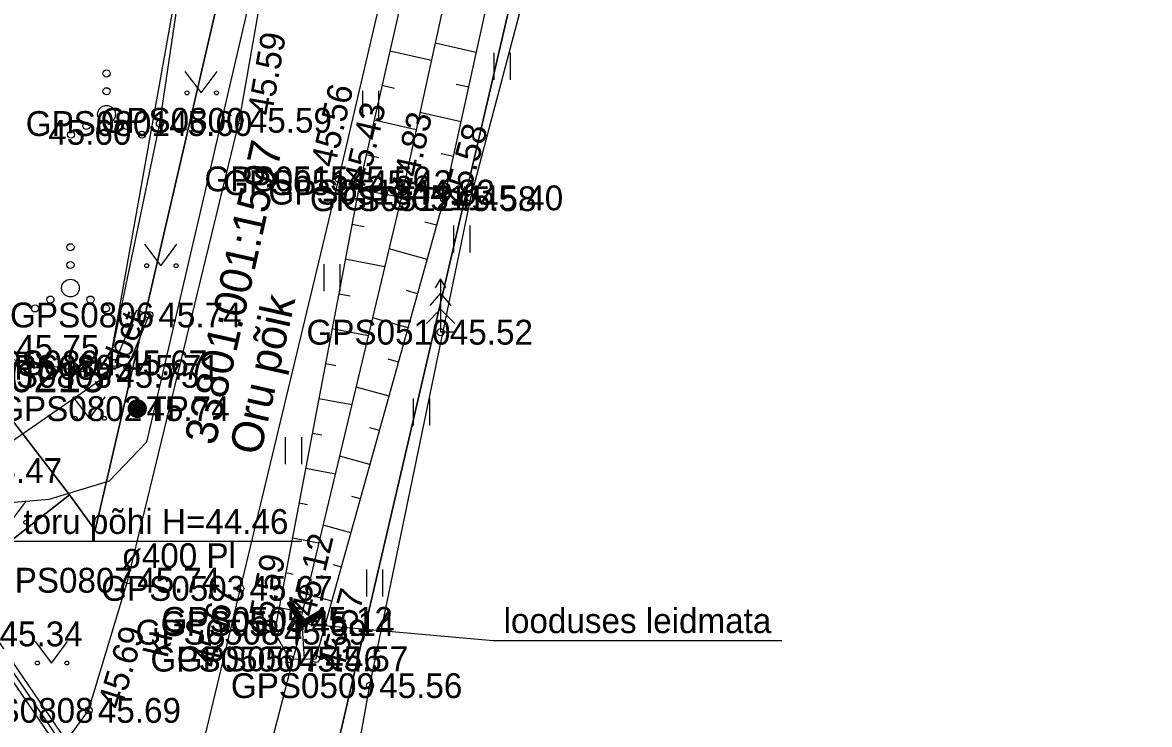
# Model space of a CAD drawing. Extents: x 551623 to 559850, y 6561220 to 6567135.
# Drawn here: x 557214.11 to 557245.87, y 6565545.96 to 6565565.74 of the extents above; entities that cross this region are included whole.
import ezdxf

# ---------------------------------------------------------------- set-up
doc = ezdxf.new("R2010")
doc.units = 0
for name, color, linetype in [('HALJASTUS', 7, 'Continuous'), ('KORGUS-EH2000', 7, 'Continuous'), ('MOOTKORG-EH2000', 7, 'Continuous'), ('MOOTMPUNKT', 7, 'Continuous'), ('MOOTNR', 7, 'Continuous'), ('MOOTPIIR', 7, 'Continuous'), ('MPKAABEL', 7, 'Continuous'), ('PIIR', 7, 'Continuous'), ('POST', 7, 'Continuous'), ('PUU', 7, 'Continuous'), ('RAJATIS', 7, 'Continuous'), ('RELJEEF', 7, 'Continuous'), ('TEE', 7, 'Continuous'), ('TRUUP', 7, 'Continuous')]:
    doc.layers.add(name, color=color, linetype=linetype)

msp = doc.modelspace()

# ---------------------------------------------------------------- linework, layer by layer
at = {"layer": 'HALJASTUS'}
for p, q in [((557227.393, 6565564.886), (557227.393, 6565564.125)), ((557227.848, 6565564.886), (557227.848, 6565564.125)), ((557218.682, 6565564.364), (557219.146, 6565563.757)), ((557219.146, 6565563.757), (557219.591, 6565564.364)), ((557223.686, 6565563.813), (557223.686, 6565563.052)), ((557224.141, 6565563.813), (557224.141, 6565563.052)), ((557226.258, 6565560.017), (557226.258, 6565559.256)), ((557226.713, 6565560.017), (557226.713, 6565559.256)), ((557217.547, 6565559.494), (557218.011, 6565558.888)), ((557218.011, 6565558.888), (557218.456, 6565559.494)), ((557222.6, 6565558.932), (557222.6, 6565558.171)), ((557223.055, 6565558.932), (557223.055, 6565558.171)), ((557215.529, 6565555.191), (557215.993, 6565554.585)), ((557215.993, 6565554.585), (557216.438, 6565555.191)), ((557225.122, 6565555.147), (557225.122, 6565554.386)), ((557225.577, 6565555.147), (557225.577, 6565554.386)), ((557221.515, 6565554.052), (557221.515, 6565553.29)), ((557221.97, 6565554.052), (557221.97, 6565553.29)), ((557213.775, 6565551.657), (557214.22, 6565552.263)), ((557223.8, 6565550.329), (557223.8, 6565549.568)), ((557224.255, 6565550.329), (557224.255, 6565549.568)), ((557220.424, 6565549.172), (557220.424, 6565548.411)), ((557220.879, 6565549.172), (557220.879, 6565548.411)), ((557214.467, 6565548.297), (557214.931, 6565547.69)), ((557214.931, 6565547.69), (557215.376, 6565548.297))]:
    msp.add_line(p, q, dxfattribs=at)
msp.add_lwpolyline([(557213.163, 6565556.357), (557216.491, 6565555.797), (557217.981, 6565562.893), (557219.006, 6565569.819), (557223.582, 6565588.289), (557225.448, 6565596.805), (557228.054, 6565607.177), (557227.183, 6565607.588)], dxfattribs=at)
for centre, radius in [((557216.477, 6565564.304), 0.1), ((557216.477, 6565563.804), 0.1), ((557218.745, 6565563.757), 0.055), ((557219.574, 6565563.757), 0.055), ((557216.477, 6565563.154), 0.25), ((557215.912, 6565562.829), 0.1), ((557217.042, 6565562.829), 0.1), ((557215.477, 6565562.579), 0.1), ((557217.477, 6565562.579), 0.1), ((557215.461, 6565559.408), 0.1), ((557215.461, 6565558.908), 0.1), ((557217.61, 6565558.888), 0.055), ((557218.438, 6565558.888), 0.055), ((557215.461, 6565558.258), 0.25), ((557214.896, 6565557.933), 0.1), ((557216.026, 6565557.933), 0.1), ((557214.461, 6565557.683), 0.1), ((557216.461, 6565557.683), 0.1), ((557215.592, 6565554.585), 0.055), ((557216.42, 6565554.585), 0.055), ((557214.202, 6565551.657), 0.055), ((557214.53, 6565547.69), 0.055), ((557215.359, 6565547.69), 0.055)]:
    msp.add_circle(centre, radius, dxfattribs=at)
at = {"layer": 'KORGUS-EH2000'}
for centre in [(557217.981, 6565562.893), (557220.227, 6565562.985), (557223.017, 6565561.333), (557223.613, 6565561.226), (557224.818, 6565560.96), (557225.988, 6565560.775), (557226.743, 6565560.798), (557216.491, 6565555.797), (557220.246, 6565549.793), (557221.945, 6565548.918), (557221.214, 6565548.559), (557222.376, 6565547.808), (557223.901, 6565547.053), (557215.973, 6565546.356)]:
    msp.add_circle(centre, 0.1, dxfattribs=at)
at = {"layer": 'MOOTMPUNKT'}
for centre in [(557217.981, 6565562.893), (557220.227, 6565562.985), (557223.017, 6565561.333), (557223.613, 6565561.226), (557224.818, 6565560.96), (557225.988, 6565560.775), (557226.743, 6565560.798), (557217.679, 6565557.498), (557225.891, 6565557.013), (557216.711, 6565556.148), (557216.491, 6565555.797), (557217.066, 6565556.025), (557217.343, 6565554.859), (557217.081, 6565550.023), (557220.246, 6565549.793), (557221.945, 6565548.918), (557221.214, 6565548.559), (557221.992, 6565548.8), (557221.635, 6565547.799), (557222.376, 6565547.808), (557223.901, 6565547.053), (557215.973, 6565546.356)]:
    msp.add_circle(centre, 0.1, dxfattribs=at)
at = {"layer": 'MOOTPIIR'}
for points in [[(557238.781, 6565648.589), (557235.396, 6565637.24), (557232.788, 6565627.16), (557230.707, 6565620.212), (557228.598, 6565611.761), (557227.183, 6565607.588), (557225.448, 6565596.805), (557223.582, 6565588.289), (557219.006, 6565569.819), (557216.491, 6565555.797), (557212.624, 6565553.114)], [(557260.359, 6565490.738), (557251.832, 6565498.956), (557268.521, 6565527.888), (557281.159, 6565552.652), (557282.992, 6565558.9), (557276.665, 6565563.199), (557274.078, 6565564.234), (557268.225, 6565556.681), (557258.656, 6565536.501), (557254.413, 6565528.556), (557244.461, 6565510.001), (557234.085, 6565521.347), (557221.944, 6565536.187), (557223.901, 6565547.053), (557226.743, 6565560.798), (557232.03, 6565580.807)]]:
    msp.add_lwpolyline(points, dxfattribs=at)
at = {"layer": 'MPKAABEL'}
for points in [[(557241, 6565647.102), (557236.37, 6565633.268), (557232.22, 6565617.007), (557227.326, 6565593.682), (557220.86, 6565567.9), (557217.607, 6565553.915), (557216.548, 6565552.815), (557214.847, 6565552.297), (557211.397, 6565551.997)], [(557210.203, 6565552.121), (557210.809, 6565551.219), (557211.326, 6565550.845), (557219.007, 6565539.58), (557222.109, 6565533.603), (557224.674, 6565528.557), (557232.321, 6565518.779), (557231.915, 6565517.669), (557223.364, 6565515.091), (557214.02, 6565512.972), (557212.862, 6565512.315), (557212.385, 6565511.357), (557207.948, 6565491.367), (557206.56, 6565485.621), (557202.041, 6565465.59), (557200.474, 6565457.882), (557200.884, 6565457.447)], [(557210.324, 6565552.209), (557210.919, 6565551.325), (557211.435, 6565550.951), (557219.136, 6565539.657), (557222.243, 6565533.672), (557224.801, 6565528.638), (557233.939, 6565516.954), (557240.894, 6565507.613), (557243.634, 6565503.891), (557245.803, 6565502.047), (557246.442, 6565501.845), (557246.892, 6565501.18), (557256.964, 6565492.747), (557271.731, 6565479.147), (557281.188, 6565471.572), (557281.649, 6565470.848), (557281.274, 6565470.239), (557276.896, 6565463.876), (557276.667, 6565463.102)], [(557210.445, 6565552.298), (557211.028, 6565551.431), (557211.544, 6565551.057), (557219.265, 6565539.734), (557222.376, 6565533.74), (557224.928, 6565528.719), (557234.058, 6565517.045), (557241.014, 6565507.702), (557243.744, 6565503.995), (557257.063, 6565492.859), (557271.829, 6565479.261), (557281.302, 6565471.674), (557281.826, 6565470.849), (557281.4, 6565470.157), (557277.041, 6565463.822), (557276.667, 6565463.102)]]:
    msp.add_lwpolyline(points, dxfattribs=at)
at = {"layer": 'PIIR'}
for points in [[(557221.04, 6565732.05), (557261.47, 6565690), (557262.54, 6565687.68), (557262.21, 6565684.68), (557253.96, 6565672.24), (557244.92, 6565658.88), (557239.68, 6565647.67), (557235.81, 6565635.09), (557232.31, 6565621.12), (557216.16, 6565551.43), (557215.43, 6565552.43), (557210.88, 6565558.36), (557206.12, 6565554.71), (557205.13, 6565556), (557165.18, 6565662.77)], [(557220.72, 6565535.64), (557233.99, 6565592.65), (557277.21, 6565560.2), (557246.92, 6565501.3)], [(557210.88, 6565558.36), (557215.43, 6565552.43), (557210.7, 6565548.72), (557206.12, 6565554.71)]]:
    msp.add_lwpolyline(points, close=True, dxfattribs=at)
msp.add_lwpolyline([(557247.16, 6565644.8), (557243.52, 6565632.96), (557239.6, 6565616.81), (557237.1, 6565606.05), (557268.54, 6565624.34), (557273.15, 6565615.44), (557233.99, 6565592.65), (557220.72, 6565535.64), (557217.51, 6565539.84), (557210.7, 6565548.72), (557215.43, 6565552.43), (557216.16, 6565551.43), (557232.31, 6565621.12), (557235.81, 6565635.09), (557239.68, 6565647.67)], dxfattribs=at)
at = {"layer": 'POST'}
for radius in [0.25, 0.225, 0.2, 0.175, 0.15, 0.125, 0.1, 0.075, 0.05, 0.025]:
    msp.add_circle((557217.343, 6565554.859), radius, dxfattribs=at)
at = {"layer": 'PUU'}
for p, q in [((557225.891, 6565558.513), (557225.741, 6565558.263)), ((557226.041, 6565558.263), (557225.891, 6565558.513)), ((557225.891, 6565558.513), (557225.891, 6565557.013)), ((557225.891, 6565558.113), (557225.591, 6565557.763)), ((557226.191, 6565557.763), (557225.891, 6565558.113)), ((557225.891, 6565557.663), (557225.491, 6565557.263)), ((557226.291, 6565557.263), (557225.891, 6565557.663)), ((557226.251, 6565557.013), (557225.891, 6565557.013))]:
    msp.add_line(p, q, dxfattribs=at)
at = {"layer": 'RAJATIS'}
msp.add_lwpolyline([(557217.679, 6565557.498), (557217.066, 6565556.025), (557216.72, 6565556.169), (557217.333, 6565557.642)], close=True, dxfattribs=at)
at = {"layer": 'RELJEEF'}
for p, q in [((557226.897, 6565564.898), (557225.736, 6565565.154)), ((557224.461, 6565564.946), (557225.632, 6565564.679)), ((557224.239, 6565563.971), (557224.593, 6565563.89)), ((557226.682, 6565563.921), (557226.334, 6565563.998)), ((557226.467, 6565562.944), (557225.308, 6565563.2)), ((557224.016, 6565562.996), (557225.204, 6565562.725)), ((557223.794, 6565562.021), (557224.153, 6565561.939)), ((557226.251, 6565561.968), (557225.904, 6565562.044)), ((557223.579, 6565561.045), (557224.784, 6565560.816)), ((557226.036, 6565560.991), (557224.881, 6565561.246)), ((557223.392, 6565560.062), (557223.74, 6565559.996)), ((557225.779, 6565560.025), (557225.446, 6565560.118)), ((557223.206, 6565559.08), (557224.319, 6565558.869)), ((557225.511, 6565559.062), (557224.437, 6565559.361)), ((557225.243, 6565558.098), (557224.931, 6565558.185)), ((557223.02, 6565558.097), (557223.34, 6565558.036)), ((557224.974, 6565557.135), (557223.972, 6565557.414)), ((557222.834, 6565557.115), (557223.855, 6565556.921)), ((557224.706, 6565556.172), (557224.416, 6565556.253)), ((557222.648, 6565556.132), (557222.94, 6565556.077)), ((557224.438, 6565555.208), (557223.508, 6565555.467)), ((557222.462, 6565555.149), (557223.39, 6565554.974)), ((557224.169, 6565554.245), (557223.901, 6565554.32)), ((557222.276, 6565554.167), (557222.54, 6565554.117)), ((557223.901, 6565553.282), (557223.043, 6565553.521)), ((557222.09, 6565553.184), (557222.925, 6565553.026)), ((557221.904, 6565552.202), (557222.141, 6565552.157)), ((557223.633, 6565552.318), (557223.386, 6565552.387)), ((557223.364, 6565551.355), (557222.579, 6565551.574)), ((557221.718, 6565551.219), (557222.461, 6565551.079)), ((557221.532, 6565550.237), (557221.741, 6565550.197)), ((557223.096, 6565550.392), (557222.871, 6565550.454)), ((557222.828, 6565549.429), (557222.114, 6565549.627)), ((557221.346, 6565549.254), (557221.996, 6565549.131)), ((557222.058, 6565547.804), (557221.992, 6565548.8))]:
    msp.add_line(p, q, dxfattribs=at)
for points in [[(557235.515, 6565590.934), (557231.668, 6565593.402), (557230.544, 6565591.223), (557229.488, 6565587.457), (557228.031, 6565580.606), (557223.613, 6565561.226), (557221.214, 6565548.559), (557221.635, 6565547.799), (557222.376, 6565547.808), (557225.988, 6565560.775), (557230.268, 6565580.186), (557232.038, 6565586.89), (557232.859, 6565589.97), (557234.37, 6565588.965)], [(557235.075, 6565589.922), (557232.674, 6565591.719), (557232.185, 6565591.509), (557230.598, 6565587.236), (557229.107, 6565580.568), (557224.818, 6565560.96), (557221.945, 6565548.918)]]:
    msp.add_lwpolyline(points, dxfattribs=at)
at = {"layer": 'TEE'}
for points in [[(557212.77, 6565543.567), (557214.58, 6565544.448), (557215.973, 6565546.356), (557217.081, 6565550.023), (557220.227, 6565562.985), (557221.475, 6565570.114), (557224.221, 6565582.625), (557225.413, 6565590.016), (557228.429, 6565600.116), (557229.743, 6565603.685), (557230.125, 6565607.263), (557231.922, 6565613.779), (557233.029, 6565613.436), (557233.514, 6565609.814), (557234.31, 6565606.246), (557234.948, 6565604.777), (557236.542, 6565603.51), (557239.354, 6565604.872), (557243.725, 6565606.519), (557249.048, 6565609.17), (557251.842, 6565610.267), (557255.003, 6565610.368), (557259.039, 6565609.66), (557262.07, 6565608.308)], [(557245.531, 6565598.112), (557244.258, 6565599.731), (557242.076, 6565600.586), (557239.713, 6565600.229), (557235.642, 6565598.419), (557233.664, 6565596.869), (557231.395, 6565594.227), (557230.464, 6565591.996), (557228.773, 6565587.376), (557227.498, 6565580.515), (557223.017, 6565561.333), (557220.246, 6565549.793), (557218.541, 6565542.697)]]:
    msp.add_lwpolyline(points, dxfattribs=at)
at = {"layer": 'TRUUP'}
for p, q in [((557221.695, 6565549.446), (557221.572, 6565549.373)), ((557221.572, 6565549.373), (557221.967, 6565548.702)), ((557221.598, 6565549.388), (557221.602, 6565549.323)), ((557221.622, 6565549.403), (557221.63, 6565549.275)), ((557221.634, 6565549.41), (557221.992, 6565548.8)), ((557221.646, 6565549.417), (557221.658, 6565549.227)), ((557221.67, 6565549.431), (557221.686, 6565549.179)), ((557221.694, 6565549.445), (557221.715, 6565549.132)), ((557221.695, 6565549.446), (557222.017, 6565548.897)), ((557221.722, 6565549.399), (557221.743, 6565549.084)), ((557221.75, 6565549.352), (557221.771, 6565549.036)), ((557221.779, 6565549.304), (557221.799, 6565548.988)), ((557221.807, 6565549.256), (557221.827, 6565548.94)), ((557221.835, 6565549.208), (557221.855, 6565548.892)), ((557221.863, 6565549.16), (557221.883, 6565548.844)), ((557221.891, 6565549.112), (557221.912, 6565548.796)), ((557221.919, 6565549.064), (557221.94, 6565548.748)), ((557221.948, 6565549.016), (557221.968, 6565548.703)), ((557221.967, 6565548.702), (557222.638, 6565549.097)), ((557221.976, 6565548.968), (557221.992, 6565548.717)), ((557221.992, 6565548.8), (557222.602, 6565549.158)), ((557222.004, 6565548.92), (557222.016, 6565548.731)), ((557222.017, 6565548.897), (557222.566, 6565549.22)), ((557222.054, 6565548.919), (557222.064, 6565548.76)), ((557222.078, 6565548.933), (557222.088, 6565548.774)), ((557222.102, 6565548.947), (557222.113, 6565548.788)), ((557222.126, 6565548.961), (557222.137, 6565548.802)), ((557222.151, 6565548.976), (557222.161, 6565548.817)), ((557222.175, 6565548.99), (557222.185, 6565548.831)), ((557222.199, 6565549.004), (557222.209, 6565548.845)), ((557222.223, 6565549.018), (557222.233, 6565548.859)), ((557222.247, 6565549.032), (557222.257, 6565548.873)), ((557222.271, 6565549.047), (557222.282, 6565548.887)), ((557222.295, 6565549.061), (557222.306, 6565548.902)), ((557222.319, 6565549.075), (557222.33, 6565548.916)), ((557222.344, 6565549.089), (557222.354, 6565548.93)), ((557222.368, 6565549.103), (557222.378, 6565548.944)), ((557222.392, 6565549.117), (557222.402, 6565548.958)), ((557222.416, 6565549.132), (557222.426, 6565548.973)), ((557222.44, 6565549.146), (557222.45, 6565548.987)), ((557222.464, 6565549.16), (557222.475, 6565549.001)), ((557222.488, 6565549.174), (557222.499, 6565549.015)), ((557222.513, 6565549.188), (557222.523, 6565549.029)), ((557222.537, 6565549.203), (557222.547, 6565549.043)), ((557222.561, 6565549.217), (557222.571, 6565549.058)), ((557222.566, 6565549.22), (557222.638, 6565549.097)), ((557222.588, 6565549.181), (557222.595, 6565549.072)), ((557222.616, 6565549.133), (557222.619, 6565549.086)), ((557221.992, 6565548.8), (557218.133, 6565533.935)), ((557222.03, 6565548.905), (557222.04, 6565548.746))]:
    msp.add_line(p, q, dxfattribs=at)
for points in [[(557211.494, 6565548.311), (557213.843, 6565551.121), (557221.974, 6565551.121)], [(557221.992, 6565548.8), (557227.374, 6565548.326), (557235.504, 6565548.326)]]:
    msp.add_lwpolyline(points, dxfattribs=at)

# ---------------------------------------------------------------- texts
at = {"layer": 'KORGUS-EH2000'}
for s, rotation, p in [(' 45.59', 80.0692, (557221.089, 6565562.834)), (' 45.56', 76.8498, (557222.847, 6565561.373)), (' 45.43', 77.157, (557223.774, 6565560.857)), (' 44.83', 77.6618, (557225.102, 6565560.585)), (' 45.58', 74.4341, (557226.531, 6565560.26)), (' 45.12', 76.581, (557222.277, 6565548.707)), (' 45.59', 79.2757, (557221.033, 6565548.131)), (' 45.67', 76.4977, (557219.53, 6565547.276)), (' 45.57', 74.5003, (557223.059, 6565547.153)), (' 45.69', 73.1863, (557216.811, 6565546.103))]:
    msp.add_text(s, height=0.7, rotation=rotation, dxfattribs=at).set_placement(p)
for s, p in [(' 45.60', (557214.575, 6565562.296)), (' 45.40', (557226.743, 6565560.448)), (' 45.75', (557213.673, 6565556.238)), (' 45.47', (557212.624, 6565552.764)), (' 45.56', (557223.901, 6565546.703))]:
    msp.add_text(s, height=0.7, dxfattribs=at).set_placement(p)
at = {"layer": 'MOOTKORG-EH2000'}
for s, p in [(' 45.60', (557217.981, 6565562.543)), (' 45.59', (557220.227, 6565562.635)), (' 45.56', (557223.017, 6565560.983)), (' 45.43', (557223.613, 6565560.876)), (' 44.83', (557224.818, 6565560.61)), (' 45.58', (557225.988, 6565560.425)), (' 45.40', (557226.743, 6565560.448)), (' 45.74', (557217.679, 6565557.148)), (' 45.52', (557225.891, 6565556.663)), (' 45.67', (557216.711, 6565555.798)), (' 45.71', (557217.066, 6565555.675)), (' 45.75', (557216.491, 6565555.447)), (' 45.74', (557217.343, 6565554.509)), (' 45.47', (557212.624, 6565552.764)), (' 45.74', (557217.081, 6565549.673)), (' 45.67', (557220.246, 6565549.443)), (' 45.12', (557221.945, 6565548.568)), (' 45.59', (557221.214, 6565548.209)), (' 45.14', (557221.992, 6565548.45)), (' 45.34', (557213.203, 6565548.161)), (' 45.46', (557221.635, 6565547.449)), (' 45.57', (557222.376, 6565547.458)), (' 45.56', (557223.901, 6565546.703)), (' 45.69', (557215.973, 6565546.006))]:
    msp.add_text(s, height=0.7, dxfattribs=at).set_placement(p)
at = {"layer": 'MOOTNR'}
for s, p in [('GPS0801 ', (557214.201, 6565562.543)), ('GPS0800 ', (557216.307, 6565562.635)), ('GPS0515 ', (557219.237, 6565560.983)), ('GPS0514 ', (557219.763, 6565560.876)), ('GPS0513 ', (557221.039, 6565560.61)), ('GPS0512 ', (557222.208, 6565560.425)), ('GPS0511 ', (557223.103, 6565560.448)), ('GPS0806 ', (557213.759, 6565557.148)), ('GPS0510 ', (557222.111, 6565556.663)), ('GPS0804 ', (557212.722, 6565555.798)), ('GPS0805 ', (557213.147, 6565555.675)), ('GPS0803 ', (557212.572, 6565555.447)), ('GPS0802 ', (557213.424, 6565554.509)), ('GPS0807 ', (557213.162, 6565549.673)), ('GPS0503 ', (557216.326, 6565549.443)), ('GPS0505 ', (557218.026, 6565548.568)), ('GPS0508 ', (557217.294, 6565548.209)), ('GPS0504 ', (557218.002, 6565548.45)), ('GPS0506 ', (557217.715, 6565547.449)), ('GPS0507 ', (557218.456, 6565547.458)), ('GPS0509 ', (557219.981, 6565546.703)), ('GPS0808 ', (557212.054, 6565546.006))]:
    msp.add_text(s, height=0.7, dxfattribs=at).set_placement(p)
at = {"layer": 'PIIR'}
for s, p in [('33801:001:1597', (557219.54, 6565553.796)), ('Oru põik', (557220.808, 6565553.511))]:
    msp.add_text(s, height=0.9, rotation=77.3373, dxfattribs=at).set_placement(p)
msp.add_text('33701:001:0215', height=0.9, dxfattribs=at).set_placement((557207.729, 6565555.323))
at = {"layer": 'POST'}
msp.add_text(' TP', height=0.7, dxfattribs=at).set_placement((557217.343, 6565554.509))
at = {"layer": 'RAJATIS'}
msp.add_text('bet', height=0.7, rotation=67.3757, dxfattribs=at).set_placement((557217.098, 6565556.208))
at = {"layer": 'TEE'}
msp.add_text('kr', height=0.7, rotation=76.9676, dxfattribs=at).set_placement((557218.194, 6565547.815))
at = {"layer": 'TRUUP'}
for s, p in [('toru põhi H=44.46', (557214.135, 6565551.328)), ('ø400 Pl', (557216.899, 6565550.365)), ('looduses leidmata', (557227.666, 6565548.533))]:
    msp.add_text(s, height=0.7, dxfattribs=at).set_placement(p)

doc.saveas('drawing.dxf')
